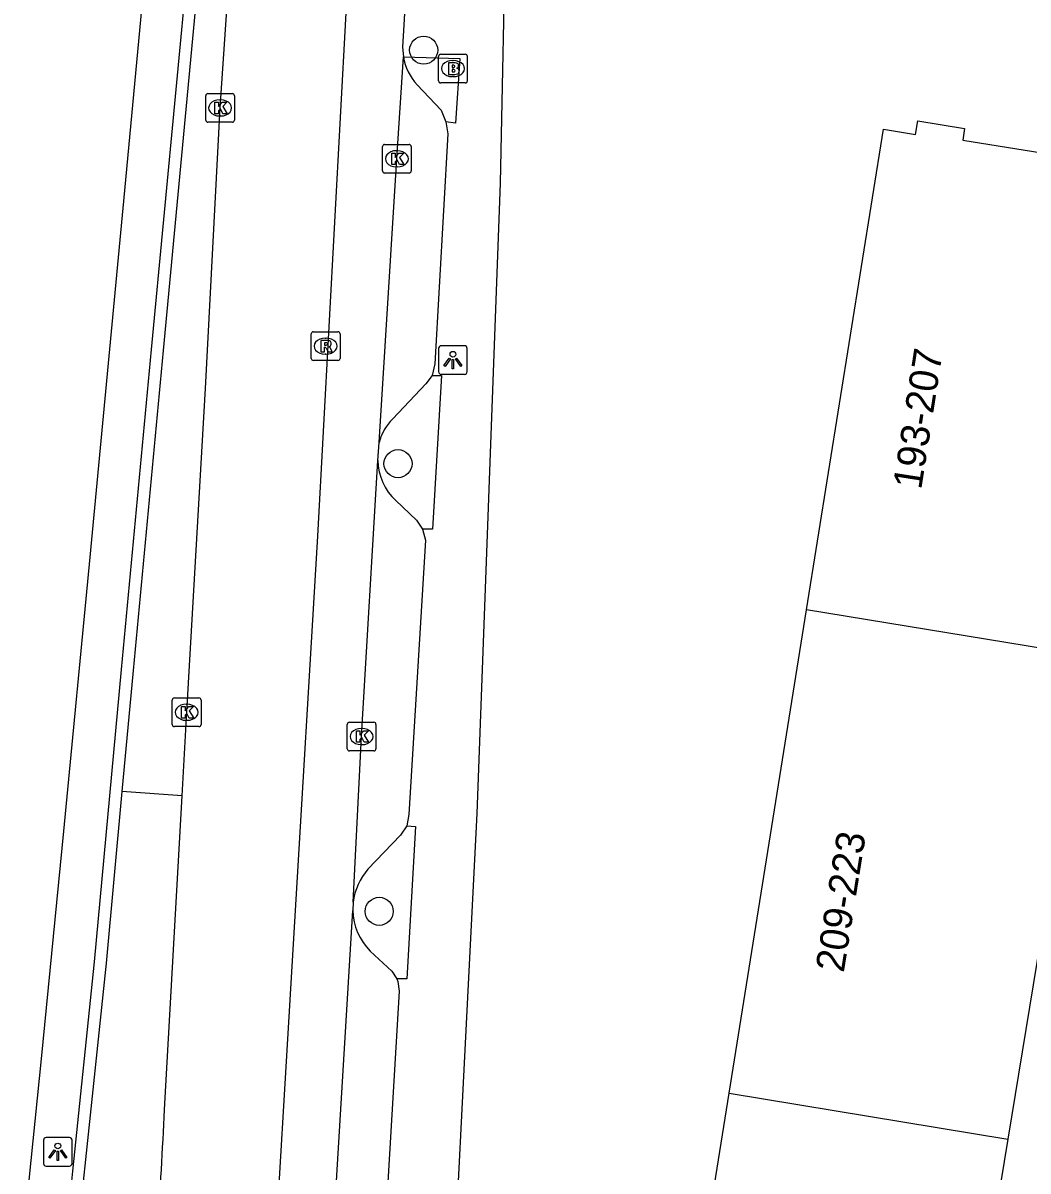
# Model space of a CAD drawing. Extents: x 163010 to 163853, y 382793 to 383982.
# Drawn here: x 163182.62 to 163217.64, y 383136.42 to 383176.42 of the extents above; entities that cross this region are included whole.
import ezdxf

# ---------------------------------------------------------------- set-up
doc = ezdxf.new("R2010")
doc.units = 0
for name, color, linetype in [('IMGEO_Boom', 7, 'Continuous'), ('IMGEO_Brandkraan', 7, 'Continuous'), ('IMGEO_Fietspad_gesloten', 7, 'Continuous'), ('IMGEO_Haag', 7, 'Continuous'), ('IMGEO_Kolk', 7, 'Continuous'), ('IMGEO_Lichtpunt', 7, 'Continuous'), ('IMGEO_Muur', 7, 'Continuous'), ('IMGEO_Pand', 7, 'Continuous'), ('IMGEO_Pand_nummerreeks', 7, 'Continuous'), ('IMGEO_Parkeervlak_open', 7, 'Continuous'), ('IMGEO_Rijbaan_lokaal_gesloten', 7, 'Continuous'), ('IMGEO_Rijbaan_regionaal_gesloten', 7, 'Continuous'), ('IMGEO_Rioolput', 7, 'Continuous'), ('IMGEO_Voetpad_open', 7, 'Continuous')]:
    doc.layers.add(name, color=color, linetype=linetype)

msp = doc.modelspace()

# ---------------------------------------------------------------- linework, layer by layer
at = {"layer": 'IMGEO_Boom'}
for centre in [(163196.583, 383175.469), (163195.689, 383161.063), (163195.034, 383145.468)]:
    msp.add_circle(centre, 0.489, dxfattribs=at)
at = {"layer": 'IMGEO_Brandkraan'}
for p, q in [((163197.178, 383175.326), (163198.03, 383175.326)), ((163197.103, 383174.4), (163197.103, 383175.252)), ((163197.591, 383175.106), (163197.616, 383175.106)), ((163198.104, 383175.252), (163198.104, 383174.4)), ((163197.614, 383174.546), (163197.589, 383174.546)), ((163198.03, 383174.326), (163197.178, 383174.326))]:
    msp.add_line(p, q, dxfattribs=at)
for points in [[(163197.178, 383175.326), (163198.03, 383175.326)], [(163197.103, 383174.4), (163197.103, 383175.252)], [(163197.451, 383175.026), (163197.451, 383174.626), (163197.664, 383174.626)], [(163197.682, 383175.026), (163197.451, 383175.026)], [(163197.63, 383174.945), (163197.576, 383174.945), (163197.576, 383174.869)], [(163198.104, 383175.252), (163198.104, 383174.4)], [(163197.576, 383174.869), (163197.629, 383174.869)], [(163197.638, 383174.793), (163197.576, 383174.793), (163197.576, 383174.712)], [(163197.576, 383174.712), (163197.638, 383174.712)], [(163198.03, 383174.326), (163197.178, 383174.326)]]:
    msp.add_lwpolyline(points, dxfattribs=at)
for centre, radius, start, end in [((163197.18, 383175.25), 0.0765, 91.552, 178.448), ((163197.18, 383175.25), 0.0765, 91.552, 178.448), ((163198.028, 383175.25), 0.0765, 1.552, 88.448), ((163198.028, 383175.25), 0.0765, 1.552, 88.448), ((163197.631, 383174.907), 0.0379, 267.8285, 90.9355), ((163197.686, 383174.881), 0.145, 59.4692, 91.5367), ((163197.711, 383174.928), 0.0922, 285.5137, 58.1501), ((163197.639, 383174.752), 0.0404, 269.8759, 90.5077), ((163197.67, 383174.877), 0.251, 268.6676, 293.5347), ((163197.716, 383174.736), 0.105, 301.3115, 78.989), ((163197.18, 383174.402), 0.0765, 181.552, 268.448), ((163197.18, 383174.402), 0.0765, 181.552, 268.448), ((163198.028, 383174.402), 0.0765, 271.552, 358.448), ((163198.028, 383174.402), 0.0765, 271.552, 358.448)]:
    msp.add_arc(centre, radius, start, end, dxfattribs=at)
for centre, major_axis, ratio, start_param, end_param in [((163197.59, 383174.826), (-0.387, 0.002), 0.722429, 4.712389, 7.853982), ((163197.615, 383174.826), (-0.39, 0.002), 0.717154, 1.570796, 4.712389)]:
    msp.add_ellipse(centre, major_axis=major_axis, ratio=ratio, start_param=start_param, end_param=end_param, dxfattribs=at)
at = {"layer": 'IMGEO_Fietspad_gesloten'}
for points in [[(163198.031, 383213.173), (163196.883, 383192.988), (163196.753, 383190.777), (163196.316, 383183.55), (163195.851, 383175.573), (163195.877, 383175.233)], [(163195.031, 383161.803), (163195.65, 383171.686), (163195.877, 383175.233)], [(163194.992, 383161.173), (163195.031, 383161.803)], [(163194.127, 383145.783), (163194.42, 383151.556), (163194.992, 383161.173)], [(163194.127, 383145.783), (163194.112, 383145.494)], [(163193.122, 383129.841), (163193.325, 383132.421), (163194.112, 383145.494)]]:
    msp.add_lwpolyline(points, dxfattribs=at)
at = {"layer": 'IMGEO_Haag'}
msp.add_lwpolyline([(163188.167, 383149.495), (163186.07, 383149.646)], dxfattribs=at)
at = {"layer": 'IMGEO_Kolk'}
for p, q in [((163188.992, 383173.03), (163188.992, 383173.882)), ((163189.067, 383173.956), (163189.919, 383173.956)), ((163189.48, 383173.736), (163189.505, 383173.736)), ((163189.993, 383173.882), (163189.993, 383173.03)), ((163189.919, 383172.956), (163189.067, 383172.956)), ((163189.503, 383173.176), (163189.478, 383173.176)), ((163195.149, 383171.26), (163195.149, 383172.112)), ((163195.224, 383172.186), (163196.076, 383172.186)), ((163196.15, 383172.112), (163196.15, 383171.26)), ((163195.637, 383171.966), (163195.662, 383171.966)), ((163195.66, 383171.406), (163195.635, 383171.406)), ((163196.076, 383171.186), (163195.224, 383171.186)), ((163187.901, 383152.902), (163188.753, 383152.902)), ((163187.826, 383151.976), (163187.826, 383152.828)), ((163188.314, 383152.682), (163188.339, 383152.682)), ((163188.827, 383152.828), (163188.827, 383151.976)), ((163188.337, 383152.122), (163188.312, 383152.122)), ((163188.753, 383151.902), (163187.901, 383151.902)), ((163193.921, 383151.13), (163193.921, 383151.982)), ((163193.996, 383152.056), (163194.848, 383152.056)), ((163194.409, 383151.836), (163194.434, 383151.836)), ((163194.922, 383151.982), (163194.922, 383151.13)), ((163194.848, 383151.056), (163193.996, 383151.056)), ((163194.432, 383151.276), (163194.407, 383151.276))]:
    msp.add_line(p, q, dxfattribs=at)
for points in [[(163188.992, 383173.03), (163188.992, 383173.882)], [(163189.067, 383173.956), (163189.919, 383173.956)], [(163189.993, 383173.882), (163189.993, 383173.03)], [(163189.313, 383173.656), (163189.436, 383173.656), (163189.436, 383173.505), (163189.566, 383173.656), (163189.73, 383173.656), (163189.584, 383173.505), (163189.737, 383173.256), (163189.585, 383173.256), (163189.5, 383173.42), (163189.436, 383173.353), (163189.436, 383173.256), (163189.313, 383173.256), (163189.313, 383173.656)], [(163189.919, 383172.956), (163189.067, 383172.956)], [(163195.149, 383171.26), (163195.149, 383172.112)], [(163195.224, 383172.186), (163196.076, 383172.186)], [(163196.15, 383172.112), (163196.15, 383171.26)], [(163195.47, 383171.886), (163195.593, 383171.886), (163195.593, 383171.735), (163195.723, 383171.886), (163195.887, 383171.886), (163195.741, 383171.735), (163195.894, 383171.486), (163195.742, 383171.486), (163195.657, 383171.65), (163195.593, 383171.583), (163195.593, 383171.486), (163195.47, 383171.486), (163195.47, 383171.886)], [(163196.076, 383171.186), (163195.224, 383171.186)], [(163187.901, 383152.902), (163188.753, 383152.902)], [(163187.826, 383151.976), (163187.826, 383152.828)], [(163188.147, 383152.602), (163188.27, 383152.602), (163188.27, 383152.451), (163188.4, 383152.602), (163188.564, 383152.602), (163188.418, 383152.451), (163188.571, 383152.202), (163188.419, 383152.202), (163188.334, 383152.366), (163188.27, 383152.299), (163188.27, 383152.202), (163188.147, 383152.202), (163188.147, 383152.602)], [(163188.827, 383152.828), (163188.827, 383151.976)], [(163188.753, 383151.902), (163187.901, 383151.902)], [(163193.921, 383151.13), (163193.921, 383151.982)], [(163193.996, 383152.056), (163194.848, 383152.056)], [(163194.242, 383151.756), (163194.365, 383151.756), (163194.365, 383151.605), (163194.495, 383151.756), (163194.659, 383151.756), (163194.513, 383151.605), (163194.666, 383151.356), (163194.514, 383151.356), (163194.429, 383151.52), (163194.365, 383151.453), (163194.365, 383151.356), (163194.242, 383151.356), (163194.242, 383151.756)], [(163194.922, 383151.982), (163194.922, 383151.13)], [(163194.848, 383151.056), (163193.996, 383151.056)]]:
    msp.add_lwpolyline(points, dxfattribs=at)
for centre, start, end in [((163189.069, 383173.88), 91.552, 178.448), ((163189.069, 383173.88), 91.552, 178.448), ((163189.917, 383173.88), 1.552, 88.448), ((163189.917, 383173.88), 1.552, 88.448), ((163189.069, 383173.032), 181.552, 268.448), ((163189.069, 383173.032), 181.552, 268.448), ((163189.917, 383173.032), 271.552, 358.448), ((163189.917, 383173.032), 271.552, 358.448), ((163195.226, 383172.11), 91.552, 178.448), ((163195.226, 383172.11), 91.552, 178.448), ((163196.074, 383172.11), 1.552, 88.448), ((163196.074, 383172.11), 1.552, 88.448), ((163195.226, 383171.262), 181.552, 268.448), ((163195.226, 383171.262), 181.552, 268.448), ((163196.074, 383171.262), 271.552, 358.448), ((163196.074, 383171.262), 271.552, 358.448), ((163187.903, 383152.826), 91.552, 178.448), ((163187.903, 383152.826), 91.552, 178.448), ((163188.751, 383152.826), 1.552, 88.448), ((163188.751, 383152.826), 1.552, 88.448), ((163187.903, 383151.978), 181.552, 268.448), ((163187.903, 383151.978), 181.552, 268.448), ((163188.751, 383151.978), 271.552, 358.448), ((163188.751, 383151.978), 271.552, 358.448), ((163193.998, 383151.98), 91.552, 178.448), ((163193.998, 383151.98), 91.552, 178.448), ((163194.846, 383151.98), 1.552, 88.448), ((163194.846, 383151.98), 1.552, 88.448), ((163193.998, 383151.132), 181.552, 268.448), ((163193.998, 383151.132), 181.552, 268.448), ((163194.846, 383151.132), 271.552, 358.448), ((163194.846, 383151.132), 271.552, 358.448)]:
    msp.add_arc(centre, 0.0765, start, end, dxfattribs=at)
for centre, major_axis, ratio, start_param, end_param in [((163189.479, 383173.456), (-0.387, 0.002), 0.722429, 4.712389, 7.853982), ((163189.504, 383173.456), (-0.39, 0.002), 0.717154, 1.570796, 4.712389), ((163195.636, 383171.686), (-0.387, 0.002), 0.722429, 4.712389, 7.853982), ((163195.661, 383171.686), (-0.39, 0.002), 0.717154, 1.570796, 4.712389), ((163188.313, 383152.402), (-0.387, 0.002), 0.722429, 4.712389, 7.853982), ((163188.338, 383152.402), (-0.39, 0.002), 0.717154, 1.570796, 4.712389), ((163194.408, 383151.556), (-0.387, 0.002), 0.722429, 4.712389, 7.853982), ((163194.433, 383151.556), (-0.39, 0.002), 0.717154, 1.570796, 4.712389)]:
    msp.add_ellipse(centre, major_axis=major_axis, ratio=ratio, start_param=start_param, end_param=end_param, dxfattribs=at)
at = {"layer": 'IMGEO_Lichtpunt'}
for p, q in [((163197.103, 383165.077), (163197.103, 383164.27)), ((163197.103, 383165.077), (163197.103, 383164.27)), ((163198.005, 383165.172), (163197.197, 383165.172)), ((163198.005, 383165.172), (163197.197, 383165.172)), ((163198.099, 383164.27), (163198.099, 383165.077)), ((163198.099, 383164.27), (163198.099, 383165.077)), ((163197.197, 383164.176), (163198.005, 383164.176)), ((163197.197, 383164.176), (163198.005, 383164.176)), ((163183.34, 383137.496), (163183.34, 383136.689)), ((163183.34, 383137.496), (163183.34, 383136.689)), ((163184.242, 383137.591), (163183.434, 383137.591)), ((163184.242, 383137.591), (163183.434, 383137.591)), ((163184.336, 383136.689), (163184.336, 383137.496)), ((163184.336, 383136.689), (163184.336, 383137.496)), ((163183.434, 383136.595), (163184.242, 383136.595)), ((163183.434, 383136.595), (163184.242, 383136.595))]:
    msp.add_line(p, q, dxfattribs=at)
for points in [[(163197.477, 383164.741), (163197.516, 383164.713), (163197.328, 383164.451), (163197.29, 383164.478), (163197.477, 383164.741)], [(163197.579, 383164.693), (163197.626, 383164.693), (163197.626, 383164.371), (163197.579, 383164.371), (163197.579, 383164.693)], [(163197.689, 383164.713), (163197.727, 383164.74), (163197.914, 383164.478), (163197.875, 383164.45), (163197.689, 383164.713)], [(163183.714, 383137.16), (163183.753, 383137.132), (163183.565, 383136.87), (163183.527, 383136.897), (163183.714, 383137.16)], [(163183.816, 383137.112), (163183.863, 383137.112), (163183.863, 383136.79), (163183.816, 383136.79), (163183.816, 383137.112)], [(163183.926, 383137.132), (163183.964, 383137.159), (163184.151, 383136.897), (163184.112, 383136.869), (163183.926, 383137.132)]]:
    msp.add_lwpolyline(points, dxfattribs=at)
for centre in [(163197.602, 383164.875), (163183.839, 383137.294)]:
    msp.add_circle(centre, 0.0994, dxfattribs=at)
for centre, start, end in [((163197.197, 383165.077), 90, 180), ((163197.197, 383165.077), 90, 180), ((163198.005, 383165.077), 0, 90), ((163198.005, 383165.077), 0, 90), ((163197.197, 383164.27), 180, 270), ((163197.197, 383164.27), 180, 270), ((163198.005, 383164.27), 270, 0), ((163198.005, 383164.27), 270, 360), ((163183.434, 383137.496), 90, 180), ((163183.434, 383137.496), 90, 180), ((163184.242, 383137.496), 0, 90), ((163184.242, 383137.496), 0, 90), ((163183.434, 383136.689), 180, 270), ((163183.434, 383136.689), 180, 270), ((163184.242, 383136.689), 270, 0), ((163184.242, 383136.689), 270, 360)]:
    msp.add_arc(centre, 0.0946, start, end, dxfattribs=at)
at = {"layer": 'IMGEO_Muur'}
for points in [[(163184.366, 383136.421), (163185.12, 383143.704), (163186.06, 383153.894), (163187.106, 383165.044), (163188.392, 383178.639), (163190.009, 383195.566), (163190.407, 383195.528)], [(163190.407, 383195.528), (163188.79, 383178.601), (163187.504, 383165.006), (163186.458, 383153.857), (163186.07, 383149.646)], [(163186.07, 383149.646), (163185.518, 383143.667), (163184, 383129.221)]]:
    msp.add_lwpolyline(points, dxfattribs=at)
msp.add_arc((162278.871, 383229.476), 910.264, 353.18211, 354.132478, dxfattribs=at)
at = {"layer": 'IMGEO_Pand'}
for points in [[(163209.92, 383155.97), (163212.599, 383172.714), (163213.722, 383172.534), (163213.796, 383173.002), (163215.426, 383172.741), (163215.36, 383172.328), (163222.463, 383171.191), (163219.699, 383154.364)], [(163207.226, 383139.131), (163209.92, 383155.97)], [(163219.699, 383154.364), (163209.92, 383155.97)], [(163219.699, 383154.364), (163216.934, 383137.536)], [(163204.521, 383122.228), (163207.226, 383139.131)], [(163207.226, 383139.131), (163216.934, 383137.536)], [(163216.934, 383137.536), (163214.17, 383120.709)]]:
    msp.add_lwpolyline(points, dxfattribs=at)
at = {"layer": 'IMGEO_Parkeervlak_open'}
for points in [[(163196.355, 383174.262), (163197.196, 383173.376), (163197.352, 383172.972)], [(163196.875, 383164.138), (163196.653, 383163.84), (163195.504, 383162.622)], [(163195.612, 383159.784), (163196.339, 383159.093), (163196.541, 383158.777)], [(163195.996, 383148.447), (163195.771, 383148.119), (163194.643, 383146.939)], [(163194.723, 383144.084), (163195.475, 383143.389), (163195.644, 383143.117)]]:
    msp.add_lwpolyline(points, dxfattribs=at)
for centre, radius, start, end in [((163197.745, 383175.549), 1.894, 189.6112, 222.8086), ((163196.725, 383161.371), 1.748, 134.2963, 165.6879), ((163196.87, 383161.178), 1.878, 180.159, 227.9495), ((163196.242, 383145.532), 2.129, 138.6523, 173.2389), ((163196.171, 383145.549), 2.059, 181.5216, 225.3358)]:
    msp.add_arc(centre, radius, start, end, dxfattribs=at)
at = {"layer": 'IMGEO_Rijbaan_lokaal_gesloten'}
for points in [[(163195.025, 383213.387), (163195.659, 383206.771), (163194.656, 383191.361), (163192.885, 383158.536), (163191.232, 383130.905), (163188.871, 383106.11), (163187.218, 383088.753), (163186.864, 383085.328), (163186.864, 383060.867)], [(163188.167, 383149.495), (163188.331, 383152.414), (163188.978, 383163.678), (163189.496, 383173.456), (163189.856, 383178.755), (163190.489, 383189.344), (163190.807, 383194.834), (163190.993, 383198.899), (163191.129, 383203.004)], [(163187.554, 383138.561), (163188.167, 383149.495)]]:
    msp.add_lwpolyline(points, dxfattribs=at)
msp.add_arc((162978.428, 383148.285), 209.352, 355.04318, 357.33776, dxfattribs=at)
at = {"layer": 'IMGEO_Rijbaan_regionaal_gesloten'}
msp.add_lwpolyline([(163182.624, 383133.933), (163183.266, 383140.329), (163184.047, 383148.266), (163184.967, 383157.803), (163186.173, 383170.577), (163187.156, 383181.123), (163187.876, 383188.79), (163188.658, 383196.759), (163189.205, 383202.753)], dxfattribs=at)
at = {"layer": 'IMGEO_Rioolput'}
for p, q in [((163192.668, 383164.733), (163192.668, 383165.585)), ((163192.743, 383165.659), (163193.595, 383165.659)), ((163193.156, 383165.439), (163193.181, 383165.439)), ((163193.669, 383165.585), (163193.669, 383164.733)), ((163193.595, 383164.659), (163192.743, 383164.659)), ((163193.179, 383164.879), (163193.154, 383164.879))]:
    msp.add_line(p, q, dxfattribs=at)
for points in [[(163192.668, 383164.733), (163192.668, 383165.585)], [(163192.743, 383165.659), (163193.595, 383165.659)], [(163193.257, 383165.357), (163193.005, 383165.359), (163193.005, 383164.959)], [(163193.669, 383165.585), (163193.669, 383164.733)], [(163193.005, 383164.959), (163193.129, 383164.959), (163193.129, 383165.121), (163193.14, 383165.121)], [(163193.183, 383165.278), (163193.129, 383165.278), (163193.129, 383165.197)], [(163193.129, 383165.197), (163193.181, 383165.197)], [(163193.187, 383165.092), (163193.258, 383164.959), (163193.398, 383164.959), (163193.333, 383165.085)], [(163193.595, 383164.659), (163192.743, 383164.659)]]:
    msp.add_lwpolyline(points, dxfattribs=at)
for centre, radius, start, end in [((163192.745, 383165.583), 0.0765, 91.552, 178.448), ((163192.745, 383165.583), 0.0765, 91.552, 178.448), ((163193.256, 383165.247), 0.109, 350.3612, 89.416), ((163193.593, 383165.583), 0.0765, 1.552, 88.448), ((163193.593, 383165.583), 0.0765, 1.552, 88.448), ((163193.139, 383165.068), 0.0533, 26.0293, 88.6989), ((163193.165, 383165.386), 0.19, 274.7715, 282.9687), ((163193.189, 383165.182), 0.0964, 77.0061, 93.1865), ((163193.203, 383165.239), 0.0378, 276.6634, 79.6772), ((163193.254, 383165.247), 0.112, 277.5842, 350.9817), ((163193.238, 383165.032), 0.108, 29.5134, 73.7905), ((163192.745, 383164.735), 0.0765, 181.552, 268.448), ((163192.745, 383164.735), 0.0765, 181.552, 268.448), ((163193.593, 383164.735), 0.0765, 271.552, 358.448), ((163193.593, 383164.735), 0.0765, 271.552, 358.448)]:
    msp.add_arc(centre, radius, start, end, dxfattribs=at)
for centre, major_axis, ratio, start_param, end_param in [((163193.155, 383165.159), (-0.387, 0.002), 0.722429, 4.712389, 7.853982), ((163193.18, 383165.159), (-0.39, 0.002), 0.717154, 1.570796, 4.712389)]:
    msp.add_ellipse(centre, major_axis=major_axis, ratio=ratio, start_param=start_param, end_param=end_param, dxfattribs=at)
at = {"layer": 'IMGEO_Voetpad_open'}
for points in [[(163199.441, 383180.416), (163199.246, 383170.83), (163198.433, 383148.882), (163197.257, 383125.77), (163197.222, 383125.079), (163197.371, 383124.615)], [(163195.877, 383175.233), (163197.844, 383175.174), (163197.69, 383172.927), (163197.352, 383172.972)], [(163197.352, 383172.972), (163197.429, 383172.552), (163196.976, 383164.543), (163196.875, 383164.138)], [(163196.875, 383164.138), (163197.2, 383164.132), (163196.895, 383158.786), (163196.541, 383158.777)], [(163196.541, 383158.777), (163196.647, 383158.402), (163196.071, 383148.838), (163195.996, 383148.447)], [(163195.996, 383148.447), (163196.296, 383148.425), (163195.995, 383143.119), (163195.644, 383143.117)], [(163195.644, 383143.117), (163195.681, 383143.019), (163195.731, 383142.688), (163195.141, 383132.71)]]:
    msp.add_lwpolyline(points, dxfattribs=at)

# ---------------------------------------------------------------- texts
at = {"layer": 'IMGEO_Pand_nummerreeks'}
for s, rotation, p in [('193-207', 81.1193, (163213.914, 383160.135)), ('209-223', 80.9095, (163211.216, 383143.31))]:
    msp.add_text(s, height=1, rotation=rotation, dxfattribs=at).set_placement(p)

doc.saveas('drawing.dxf')
